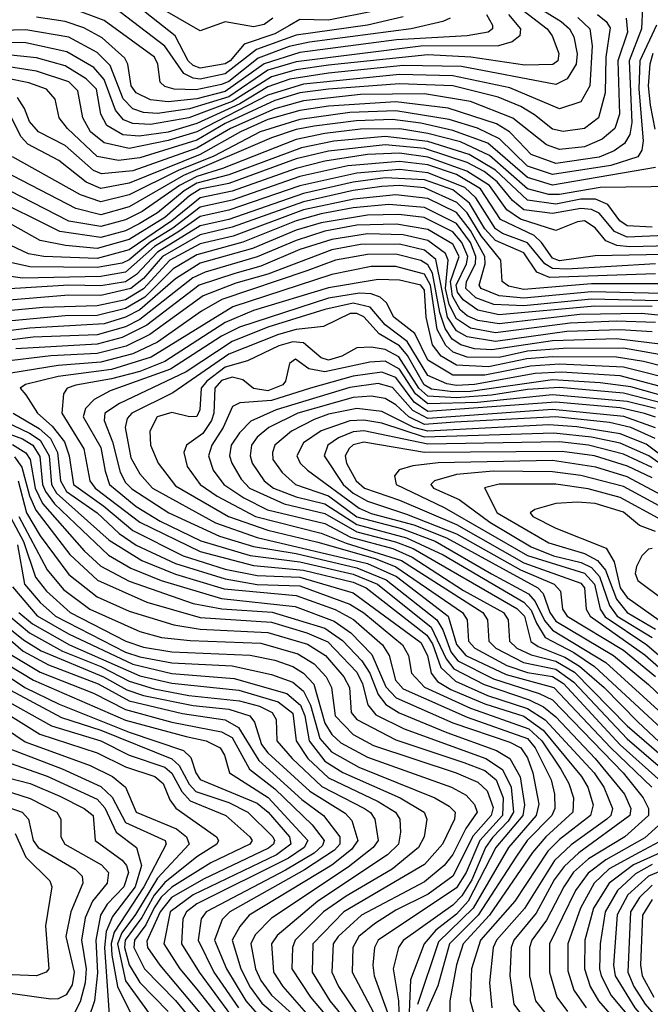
# Model space of a CAD drawing. Extents: x 501367 to 657802, y 482273 to 547541.
# Tile 378 of 656: x 624797 to 626570, y 488125 to 490890. Entities that reach past the tile are written whole.
import ezdxf

# ---------------------------------------------------------------- set-up
doc = ezdxf.new("R2010")
doc.units = 0

msp = doc.modelspace()

# ---------------------------------------------------------------- linework, layer by layer
at = {"layer": '0CON20XD'}
for points in [[(626135, 490977), (626279.8, 490865), (626294.4, 490845), (626312.6, 490795), (626309.8, 490775), (626295.7, 490764.3), (626217.2, 490762.8), (626065.2, 490785.2), (625945, 490791.2), (625665, 490762.7), (625575, 490749.6), (625505, 490729.4), (625395, 490660.9), (625272.5, 490615), (625165, 490595.7), (625115, 490598.4), (625089.1, 490609.1), (625066.5, 490636.5), (625035, 490722.2), (625005.7, 490755.7), (624930, 490800), (624815, 490825.3), (624745, 490826.3)], [(625797.2, 490915), (625665, 490889.2), (625585, 490890.6), (625556.1, 490873.9), (625515, 490850.7), (625428.3, 490821.7), (625388.9, 490775), (625375, 490766.6), (625304.4, 490754.4), (625285, 490761.7), (625271.2, 490775), (625234.2, 490845), (625083.8, 490965)], [(626212.2, 490952.2), (626319.7, 490885), (626343.4, 490865), (626355, 490842.2), (626364.5, 490794.5), (626361.6, 490765), (626336, 490724), (626305, 490708.5), (626038.9, 490758.9), (625875, 490761.9)], [(626171.8, 490905), (626205.2, 490865), (626203.3, 490845), (626181.9, 490828.1), (626143.4, 490816.6), (625925, 490815.8), (625575, 490772), (625495, 490748.2), (625385, 490674.1), (625275, 490640.1), (625185, 490627.3), (625145, 490630), (625115, 490639.9), (625088.2, 490668.2), (625051.2, 490761.2), (625015, 490797.9), (624935, 490841), (624815, 490861.6), (624745, 490860)], [(626422.1, 490905), (626445.6, 490885.6), (626457.3, 490867.3), (626444.7, 490784.7), (626442.9, 490685), (626424.4, 490615), (626385, 490584.6), (626325, 490576), (626295, 490582.9), (626245, 490623.3), (626206.3, 490646.3), (626142.4, 490672.4), (626015, 490704.3), (625865, 490710.3), (625665, 490695.5), (625585, 490684.6), (625515, 490663.5), (625375, 490598.3), (625295, 490552.4), (625135, 490502.1), (625075, 490495.1), (625015, 490506.3), (624931.7, 490585), (624908.3, 490615), (624897.5, 490667.5), (624872.7, 490695), (624823.3, 490713.3), (624763.1, 490725)], [(626548.4, 490925), (626545.5, 490865), (626511, 490775), (626518.3, 490601.7), (626512.3, 490567.7), (626497.3, 490542.7), (626468.3, 490521.7), (626426.1, 490503.9), (626305, 490486.6), (626235, 490511.8), (626199.5, 490549.5), (626174, 490575), (626137.4, 490597.4), (626001.6, 490641.6), (625855, 490659.7), (625665, 490647.9), (625585, 490635.4), (625495, 490609.7), (625417.9, 490575), (625305, 490511.6), (625105, 490431), (625025, 490416.5), (624984.4, 490434.4), (624907, 490495), (624820.3, 490540.3), (624801.4, 490561.4), (624767.7, 490627.7)], [(626109.6, 490905), (626126.6, 490875), (626126.3, 490865), (626113.9, 490855), (626055.2, 490844.8), (625856.3, 490833.7), (625585, 490797.9), (625485, 490766.5), (625375, 490688.9), (625295, 490668.3), (625215, 490659.6), (625164.6, 490665), (625125.2, 490685), (625110.8, 490705), (625101.1, 490765), (625092.7, 490782.7), (625029.3, 490839.3), (624977.6, 490867.6), (624925, 490884.9), (624845, 490897)], [(626007.9, 490895), (625986.9, 490885), (625898.2, 490865), (625612.4, 490827.6), (625555, 490814.8), (625468, 490782), (625385, 490716.3), (625365, 490707.9), (625293.3, 490693.3), (625232, 490695), (625205, 490702.4), (625192.4, 490715), (625185.9, 490765), (625175.9, 490785), (625035, 490888.3), (624942.3, 490922.3)], [(625875, 490898.3), (625775, 490875.2), (625575, 490846.4), (625463.2, 490806.8), (625375, 490738.5), (625305, 490723.4), (625285, 490725.8), (625258.9, 490738.9), (625205.8, 490815.8), (625062.6, 490925)], [(625508.6, 490895), (625485, 490876.8), (625455, 490870.3), (625375, 490884.2), (625305, 490858.9), (625212.3, 490912.3)], [(626587.1, 490875), (626540.5, 490775), (626538.2, 490695), (626549.8, 490550.2), (626546.1, 490523.9), (626534.8, 490505), (626459.4, 490480.6), (626295, 490456), (626225, 490478.6), (626146.1, 490556.1), (626084.2, 490585.8), (626005, 490609.8), (625855, 490634.2), (625725, 490629.5), (625585, 490610.2), (625473.5, 490575), (625342.8, 490507.2), (625243, 490467), (625105, 490398.1), (625025, 490378.8), (624968.3, 490398.3), (624776.7, 490505)], [(626502.2, 490895), (626505.7, 490855), (626479, 490775), (626483.9, 490625), (626470.8, 490585), (626435, 490554.6), (626385, 490533.6), (626315, 490526), (626278.6, 490538.6), (626183.5, 490613.5), (626065, 490660.2), (625935, 490682.3), (625755, 490680.2), (625595, 490662), (625515, 490640.2), (625390.4, 490585), (625295, 490529.7), (625115, 490466.2), (625027.2, 490457.2), (625005, 490466.7), (624925, 490536.6), (624850, 490575), (624825, 490604.8), (624811, 490641)], [(626366.5, 490896.5), (626399.9, 490865), (626406.8, 490816.8), (626400.1, 490705)], [(625875, 490761.9), (625665, 490740.5), (625557, 490723), (625495, 490701.3), (625416.1, 490653.9), (625295, 490598.4), (625215, 490574.8), (625133.1, 490563.1), (625087, 490567), (625042.7, 490592.7), (625025.1, 490625), (625012.9, 490695), (624984.5, 490724.5), (624925, 490760.5), (624845, 490782.8), (624755, 490792.9)], [(626577.5, 490795), (626568.4, 490765), (626564, 490705), (626569.8, 490650.2), (626582.4, 490582.4)], [(626400.1, 490705), (626375, 490659.8), (626315, 490640), (626175, 490699.2), (626015, 490733.1), (625865, 490736.1), (625595, 490709.2), (625495, 490678.5), (625295, 490575.4), (625215, 490550.8), (625105, 490529), (625035, 490544.2), (624996.7, 490575), (624974.6, 490615), (624960.5, 490690.5), (624935, 490715.7), (624845, 490745.3), (624755, 490759.5)], [(624811, 490641), (624791.4, 490671.4)], [(626584.7, 490475.3), (626295, 490425.4), (626225, 490446.7), (626113.2, 490543.1), (626015, 490579.1), (625925, 490599.4), (625845, 490609.6), (625743.3, 490606.7), (625625, 490591.2), (625575, 490581.8), (625505, 490558.7), (625257.5, 490452.5), (625105, 490364.8), (625025, 490342.7), (624955, 490359.7), (624755, 490464.4), (624665, 490491.2), (624649.7, 490505), (624621.2, 490561.2), (624585, 490579.4), (624295.9, 490554.1), (624145, 490515.9)], [(626645, 490421.8), (626429.2, 490419.2), (626315, 490399.2), (626285, 490399.6), (626225, 490414.9), (626118.5, 490508.5), (626036.9, 490546.9), (625945, 490571.1), (625866.2, 490583.9), (625755, 490583.2), (625655, 490571), (625575, 490553.9), (625367.8, 490472.2), (625295, 490450.1), (625246.7, 490425), (625141.2, 490351.2), (625095, 490328.5), (625025, 490309.2), (624935, 490324.9), (624736.2, 490426.2)], [(626575, 490307.4), (626505, 490310.9), (626484.9, 490325), (626450.9, 490370.9), (626416.2, 490386.2), (626375, 490386), (626305, 490372.5), (626225, 490383.5), (626135, 490467.7), (626061.3, 490511.3), (625945, 490548.6), (625825, 490562.1), (625680.9, 490549.1), (625589.8, 490530.2), (625385.4, 490454.6), (625295, 490431.3), (625259.9, 490410.1), (625185, 490347.7), (625132.8, 490317.2), (625095, 490297.7), (625025, 490278.3), (624910, 490295), (624706.1, 490396.1)], [(626845.6, 490294.4), (626505, 490279.3), (626469.4, 490295), (626426.5, 490346.5), (626405, 490357), (626375, 490360), (626295, 490346.3), (626215, 490356.4), (626182.8, 490382.8), (626140, 490435), (626103.5, 490463.5), (626055, 490488.8), (625935, 490528.5), (625825, 490538.7), (625665, 490521.2), (625575, 490499.3), (625385, 490430.2), (625305, 490414.2), (625275, 490396), (625205.3, 490335), (625105, 490272.6), (625015, 490248.1), (624926.1, 490256.1), (624855, 490269.8), (624685, 490364.5)], [(626738.4, 490258.4), (626512.6, 490252.6), (626476.4, 490256.4), (626445, 490269.5), (626415, 490306.1), (626385, 490325.4), (626365, 490323), (626305, 490298.7), (626205, 490329.8), (626166.7, 490356.7), (626117.8, 490425), (626054.4, 490465), (625945, 490504.5), (625865, 490515.1), (625775, 490511.4), (625655, 490493.4), (625575, 490472.6), (625395, 490408.4), (625305, 490389.6), (625224.9, 490325.1), (625105, 490243.8), (625015, 490220), (624865, 490225.3), (624822.5, 490232.5), (624754.9, 490264.9)], [(626655, 490231.8), (626415, 490226.9), (626315, 490213.3), (626295, 490220.6), (626264.6, 490264.6), (626243.8, 490283.8), (626148.7, 490328.7), (626092.9, 490415), (626025, 490455.2), (625945, 490482.4), (625865, 490492.3), (625719.6, 490479.6), (625585, 490449.5), (625395, 490383.4), (625305, 490363.7), (625227.9, 490305), (625164.3, 490265.7), (625105, 490215.6), (625085, 490206.6), (625015, 490194.3), (624825.8, 490195.8), (624755, 490212.2)], [(626585, 490204.5), (626335, 490189.2), (626295, 490191.6), (626274, 490205), (626225, 490263.3), (626155, 490289.5), (626135, 490302.8), (626079.9, 490389.9), (626048.8, 490418.8), (625945, 490460.2), (625865, 490469.6), (625745, 490459.6), (625585, 490423.8), (625385.1, 490354.9), (625305, 490337.4), (625245, 490295.4), (625176.7, 490253.3), (625095, 490181.7), (625025, 490169.4), (624804.8, 490164.8), (624733.3, 490175)], [(626585, 490176.6), (626286.6, 490166.6), (626251.5, 490181.5), (626214.8, 490235.2), (626135, 490270.4), (626105, 490303.1), (626061.6, 490375), (626015, 490412), (625935, 490440.5), (625825, 490446), (625735, 490434.2), (625595, 490402.5), (625385, 490329.4), (625305, 490311.7), (625185, 490237.6), (625125.4, 490174.6), (625095, 490154.1), (625025, 490143.2), (624935, 490144.3), (624737.9, 490132.1)], [(626595, 490148.4), (626405, 490148.4), (626215, 490132.1), (626171.5, 490141.5), (626153.6, 490155), (626150, 490215), (626095, 490283.1), (626055, 490347.5), (626026.6, 490376.6), (625935, 490417.7), (625865, 490424.4), (625815, 490421.4), (625735, 490410.4), (625595, 490379.2), (625395, 490307.6), (625305, 490286.1), (625198.6, 490225), (625145, 490163.9), (625110, 490135), (625025, 490115.6), (624935, 490116.5), (624745, 490100.5)], [(626685, 490119.4), (626405, 490126.3), (626215, 490108.5), (626144.8, 490114.8), (626094.3, 490135), (626088.9, 490145), (626106, 490205), (626104.5, 490225), (626065, 490297.8), (626025, 490348.4), (625945, 490388.1), (625855, 490398.6), (625736.4, 490386.4), (625595, 490356.1), (625397.2, 490282.8), (625305, 490260.4), (625219.2, 490215), (625145, 490134.8), (625095, 490103.5), (625015, 490086.7), (624862.2, 490082.2), (624685.1, 490065.1)], [(626668.6, 490098.6), (626405, 490105.8), (626215, 490086.3), (626130.3, 490090.3), (626079.3, 490109.3), (626051.1, 490135), (626053.6, 490155), (626078.5, 490205), (626080.1, 490225), (626064.3, 490265), (626025, 490317.6), (625935, 490362.8), (625835, 490371), (625735, 490362), (625645, 490345.2), (625575, 490325.7), (625425, 490265.7), (625295, 490230.1), (625229.1, 490190.9), (625148.7, 490111.3), (625095, 490079.4), (625015, 490059.1), (624925, 490059), (624774.8, 490044.8)], [(626575.2, 490084.8), (626414.6, 490085.4), (626145, 490061.1), (626084.9, 490074.9), (626043.6, 490103.6), (626028.3, 490125), (626024.2, 490145), (626053.5, 490205), (626057.3, 490225), (626040.6, 490265), (626015, 490294.6), (625934.3, 490334.3), (625863.5, 490343.5), (625775, 490341.7), (625645, 490320.1), (625575, 490298.8), (625452.2, 490247.8), (625305, 490206.2), (625235, 490162.3), (625134.8, 490075.2), (625095, 490054.7), (625035, 490035.9), (624825, 490024.1), (624674.3, 490005)], [(626647.7, 490055), (626545.4, 490065.3), (626372.2, 490062.2), (626145, 490035.9), (626085, 490045.4), (626055, 490058.7), (626035.3, 490075.3), (626013.6, 490113.6), (626008.8, 490155), (626032.4, 490225), (626015, 490259.8), (625945, 490301.1), (625856.3, 490316.3), (625745, 490313.1), (625655, 490296.4), (625575, 490270.4), (625465, 490224.5), (625318.4, 490181.6), (625283.7, 490165), (625135, 490048.5), (625095, 490028.1), (625015, 490005.1), (624835, 489998.3), (624645.7, 489975.7)], [(626585, 490039.5), (626475, 490043.5), (626345, 490037.9), (626135, 490011.1), (626065, 490023.5), (626025, 490050.5), (626005, 490090.6), (625994.3, 490135.7), (626001.9, 490215), (625994, 490234), (625945, 490270.2), (625875, 490286.2), (625775, 490288.5), (625675, 490273.2), (625585, 490244.6), (625475, 490198.5), (625402.3, 490177.7), (625301.4, 490145), (625155, 490032.5), (625085, 489997.4), (625015, 489979.1), (624786.2, 489966.2)], [(626575, 490013.8), (626485, 490019.6), (626335, 490014.5), (626135, 489986.7), (626055, 489999.2), (626025, 490016.3), (626000.2, 490055), (625966.9, 490216.9), (625935, 490242.9), (625865, 490259.7), (625755, 490259.1), (625675, 490244), (625494.8, 490175.2), (625405, 490150.2), (625313.4, 490115), (625163.6, 490006.4), (625096.5, 489973.5), (625015, 489953.1), (624885, 489946.6), (624745, 489929.6)], [(626605, 489978.2), (626475, 489994.2), (626295, 489988.4), (626125, 489962.7), (626076.1, 489966.1), (626037.3, 489977.3), (626013.1, 489993.1), (625993.1, 490023.1), (625978.1, 490068.1), (625958.2, 490178.2), (625945, 490202), (625925, 490214.1), (625855, 490231.5), (625775, 490231.1), (625684.7, 490215), (625604.8, 490185.2), (625365.5, 490104.5), (625308.4, 490071.6), (625184.9, 489985), (625115, 489951.9), (625025, 489928.4), (624905, 489919), (624772, 489898)], [(626595, 489950.2), (626495, 489967.7), (626325, 489967.1), (626225, 489959.2), (626145, 489941.7), (626055, 489942.8), (626016.3, 489956.3), (625995, 489975), (625970.5, 490020.5), (625951.9, 490145), (625935, 490175.3), (625855, 490197), (625785, 490197.2), (625675, 490174.9), (625396.4, 490083.6), (625167.3, 489942.7), (625055, 489908.3), (624905, 489887.9), (624814, 489866), (624798.9, 489855), (624815, 489836.4), (624847.8, 489785), (624888.8, 489748.8), (624923.2, 489705), (624936.8, 489665), (624949, 489585), (625034.3, 489524.3), (625115, 489456), (625256.7, 489385), (625375, 489347.3), (625465, 489329.6), (625585, 489324.7), (625735, 489280.9), (625925, 489141.5), (625943.7, 489105), (625954.3, 489055), (625971.9, 489031.9), (626009.2, 489009.2), (626105, 488969), (626215, 488934.2), (626269.2, 488895), (626376.4, 488765), (626394.4, 488735), (626409.1, 488685), (626402.3, 488655), (626315, 488588), (626282.5, 488555), (626188.9, 488415), (626092.5, 488305), (626067.6, 488225), (626063.5, 488135), (626083.1, 488065)], [(626665, 489901), (626550.8, 489930.8), (626475, 489942.1), (626295, 489943.9), (626222.6, 489937.4), (626115.6, 489915.6), (626025, 489920.4), (625982.6, 489945), (625957.5, 489977.5), (625939.6, 490055), (625935, 490130.8), (625925, 490144.8), (625865, 490158.5), (625805, 490160.2), (625665, 490136.9), (625455, 490073.4), (625375, 490039.9), (625205, 489930), (625135, 489902.5), (625055, 489881.6), (624955, 489863.9), (624930.4, 489855), (624920.1, 489839.9), (624915.8, 489785), (624978, 489685), (624994.8, 489595.2), (625009.5, 489575), (625135, 489478.9), (625305, 489396.3), (625455, 489357.2), (625595, 489344.5), (625735, 489310.7), (625771.5, 489295), (625942.2, 489162.2), (625957.5, 489137.5), (625981, 489071), (626022.7, 489032.7), (626112.7, 488992.7), (626225, 488956.1), (626274.2, 488924.2), (626412.3, 488775), (626439.6, 488735), (626463.8, 488675), (626459, 488655), (626448.3, 488645), (626347.3, 488572.7), (626301.1, 488528.9), (626216.3, 488393.7), (626137.3, 488305), (626128.8, 488285), (626117.7, 488185), (626124.2, 488115)], [(626655, 489873.8), (626495, 489914.8), (626315, 489922.4), (626233.2, 489916.8), (626105, 489891.6), (626015, 489892.3), (625945, 489934.2), (625908.6, 490008.6), (625849.3, 490055), (625828.3, 490095), (625811, 490111), (625785, 490120.4), (625752.4, 490122.4), (625665, 490107.9), (625415, 490026.8), (625365, 490001.5), (625221.6, 489908.4), (625051.7, 489848.3), (625006.5, 489823.5), (624982.1, 489797.9), (624976.2, 489775), (625025, 489688.9), (625037.2, 489622.8), (625050, 489585), (625125, 489523.3), (625191.8, 489481.8), (625306.8, 489426.8), (625445, 489385.9), (625585, 489367.3), (625735, 489333), (625803.5, 489305), (625953.9, 489183.9), (625995.8, 489095), (626017.6, 489067.6), (626103.1, 489023.1), (626230, 488980), (626270.3, 488960.3), (626305, 488932.5), (626415, 488815), (626497.4, 488715), (626515.6, 488675), (626513, 488655), (626369.6, 488550.4), (626327.6, 488512.4), (626300.3, 488475), (626248.8, 488381.2), (626186.6, 488305), (626179.1, 488285), (626175.4, 488205.4), (626186.2, 488125), (626216, 488085)], [(626655, 489845.5), (626485, 489889.9), (626320.5, 489900.5), (626246.3, 489896.3), (626075.6, 489865.6), (626025, 489863.1), (625998, 489868), (625945, 489891.4), (625886.6, 489986.6), (625825, 490033.2), (625782.9, 490082.8), (625735, 490094.3), (625655, 490076.8), (625495, 490026.9), (625395, 489986.8), (625265, 489901.2), (625078, 489812), (625037, 489785), (625034.5, 489765), (625058.2, 489705), (625079.8, 489619.8), (625095, 489590.2), (625112.7, 489572.7), (625216.6, 489505), (625359.4, 489439.4), (625455, 489410.8), (625575, 489390.7), (625745, 489351.2), (625827.5, 489317.5), (625970, 489205), (625987, 489177), (626009.5, 489115), (626029.5, 489089.5), (626129.3, 489039.3), (626257.8, 488997.8), (626295, 488980.2), (626493.7, 488775), (626550.2, 488705), (626565.4, 488675), (626565.4, 488655), (626498.2, 488595), (626396.7, 488533.3), (626354.3, 488495.7), (626326.6, 488455), (626278.7, 488361.3), (626237, 488305), (626230.1, 488285), (626230.9, 488205), (626247.5, 488135), (626277, 488097)], [(626655, 489819.9), (626515, 489859.6), (626429.2, 489870.8), (626295, 489878.8), (626065, 489846.2), (626014.7, 489844.7), (625955, 489852.6), (625934.5, 489865), (625887.3, 489947.3), (625865, 489974.1), (625807.8, 490007.8), (625765, 490055.7), (625745, 490065.5), (625726.7, 490065), (625651, 490029), (625575, 490019.8), (625525, 490006.6), (625385, 489950.5), (625227.6, 489842.4), (625112.4, 489785), (625099.5, 489770.5), (625094.1, 489745), (625109.9, 489660.1), (625135, 489615.2), (625171, 489575), (625347.5, 489477.5), (625465, 489436.1), (625775, 489362.9), (625856.7, 489326.7), (626002.3, 489215), (626025.1, 489135.1), (626051.8, 489105), (626165, 489051.7), (626298.7, 489015), (626458.9, 488845), (626574, 488735)], [(626615, 489810.8), (626495, 489841.4), (626315, 489857.3), (626225, 489851.5), (626124.1, 489835.9), (626025, 489828.3), (625945, 489833.2), (625919.3, 489855), (625863.6, 489943.6), (625825, 489963.6), (625785, 489970.8), (625745, 489968.3), (625702.9, 489945), (625665, 489933.9), (625645, 489940.7), (625595, 489982.8), (625565, 489985.8), (625525.7, 489974.3), (625437.8, 489932.2), (625375, 489914.5), (625323.1, 489875), (625307.1, 489855), (625303.4, 489795), (625295, 489775.9), (625274.5, 489774.5), (625225, 489787.2), (625184.2, 489775), (625163, 489735), (625164.8, 489695), (625186.3, 489645), (625235, 489581.1), (625384.4, 489495), (625495, 489456.2), (625635, 489423), (625796.8, 489376.8), (625855, 489354), (626042.4, 489225), (626055.1, 489205), (626059.2, 489145), (626076.6, 489125), (626166.9, 489076.9), (626225, 489057.2), (626295, 489045.2), (626325.7, 489025.7), (626485, 488854.2), (626601.1, 488751.1)], [(626585, 489798), (626505, 489818.4), (626295, 489836.8), (626084.5, 489815.5), (625945, 489811.4), (625909.7, 489839.7), (625865, 489908.8), (625825, 489930.9), (625782, 489928), (625655, 489901), (625609.8, 489909.8), (625573, 489937), (625556.2, 489925), (625544.3, 489875), (625536.6, 489865), (625495, 489848.4), (625454.2, 489854.2), (625425, 489878.5), (625395, 489886.7), (625365, 489876.7), (625346.3, 489855), (625343.3, 489785), (625336.5, 489765), (625311.9, 489728.1), (625265.8, 489695), (625258.7, 489675), (625268.3, 489635), (625304.8, 489585), (625352, 489552), (625459.8, 489495), (625645, 489448.6), (625715, 489419.9), (625871.1, 489371.1), (626099.4, 489225), (626112.6, 489205), (626116.6, 489145), (626135.7, 489125), (626214.1, 489085), (626305, 489066.2), (626355, 489029.4), (626505, 488870.4), (626638.7, 488755)], [(626585, 489773.7), (626553.9, 489783.9), (626485, 489800.2), (626305, 489816.4), (625945, 489789.8), (625906.2, 489816.2), (625855, 489885.1), (625815, 489900.2), (625735, 489889.6), (625615.2, 489855.2), (625505, 489820.4), (625416, 489814), (625396, 489804), (625369.1, 489745), (625337, 489695), (625327.9, 489665), (625341.6, 489625), (625371.2, 489585), (625427.2, 489547.2), (625494.2, 489514.2), (625655, 489475.1), (625727.3, 489437.3), (625845.9, 489405), (625900.8, 489380.8), (626045, 489287.6), (626157.3, 489225), (626170.9, 489205), (626174, 489145), (626195, 489125.3), (626235, 489106.2), (626305, 489088.7), (626357.4, 489057.4), (626505, 488907.1), (626710.3, 488730.3)], [(626585, 489744.5), (626496, 489776), (626295, 489795.9), (625945, 489770.2), (625902.3, 489792.3), (625845, 489857.3), (625805, 489868.5), (625725, 489857.3), (625518.4, 489795), (625446.9, 489763.1), (625415, 489730.4), (625391.8, 489695), (625387.5, 489665), (625393.4, 489645), (625420, 489600), (625443.7, 489575), (625540.4, 489530.4), (625655, 489503.8), (625745, 489451.7), (625854.2, 489424.2), (625903, 489405), (626195, 489236.3), (626216, 489215), (626233.8, 489143.8), (626255, 489129.8), (626330.3, 489100.3), (626370.8, 489075), (626440, 489015), (626535, 488917.9), (626595, 488862.1)], [(626583.9, 489713.9), (626515, 489745), (626455, 489758.7), (626305, 489774.5), (626020.2, 489760.2), (625935, 489753.5), (625890.9, 489775), (625855, 489808.6), (625825, 489826.8), (625785, 489833.1), (625735, 489829), (625578.9, 489785), (625497.9, 489745), (625465, 489717.8), (625449.3, 489695), (625444.9, 489665), (625450.6, 489645), (625484.2, 489595), (625510.8, 489575), (625575, 489549.8), (625655, 489530.9), (625745, 489472.5), (625885, 489435.2), (625987.7, 489387.7), (626215, 489254.3), (626235, 489232.3), (626249.9, 489195), (626274.9, 489154.9), (626355, 489113.1), (626413.6, 489073.6), (626638.7, 488865)], [(624686.9, 489795), (624825, 489729.5), (624855, 489709), (624880.1, 489665), (624886.8, 489585), (624900.8, 489560.8), (625048.7, 489428.7), (625141, 489371), (625235, 489333), (625372.2, 489292.2), (625575, 489273), (625684.2, 489234.2), (625735.4, 489205.4), (625816.8, 489135), (625835.8, 489105), (625853.8, 489035), (625875, 489010.9), (626055, 488931.2), (626225, 488871.7), (626246.7, 488845), (626291.1, 488755), (626301.2, 488715), (626301.7, 488675), (626293.3, 488655), (626224.1, 488585), (626192.1, 488537.8), (626086.1, 488375), (626006, 488295), (625972.8, 488177.2), (625940.7, 488105)], [(626661, 489621), (626558.5, 489698.5), (626485, 489727.6), (626363.6, 489746.4), (626285, 489752), (625945, 489734.3), (625905.3, 489745.3), (625815, 489789.5), (625745, 489798.5), (625665, 489782.7), (625625, 489767.5), (625561.6, 489735), (625514.8, 489695), (625507.6, 489675), (625508.5, 489655), (625535, 489618.4), (625573.1, 489585), (625665, 489553.3), (625745, 489494.1), (625870.9, 489460.9), (625965, 489425.6), (626124.1, 489334.1), (626227.4, 489277.4), (626246.6, 489256.5), (626273.1, 489203.1), (626295, 489175.6), (626444.9, 489085), (626655, 488893.8)], [(624664.4, 489765), (624805, 489713.2), (624833.8, 489695), (624853.7, 489663.7), (624861.8, 489585), (624869.7, 489565), (624895, 489531), (624954.1, 489474.1), (625046.6, 489386.6), (625109.5, 489349.5), (625195.2, 489315.2), (625365, 489264.8), (625571.8, 489241.8), (625681.5, 489201.5), (625728, 489168), (625787.6, 489107.6), (625826.9, 489016.9), (625855.7, 488985.7), (626015, 488915.3), (626175, 488861), (626205.8, 488845), (626225, 488817), (626240.2, 488775), (626257.2, 488687.2), (626249.4, 488655), (626171.9, 488565), (626072.3, 488395), (625975, 488300.9), (625915.5, 488124.5)], [(624778.6, 489785), (624851.8, 489741.8), (624883.7, 489713.7), (624903.8, 489675), (624911.9, 489595), (624928.6, 489565), (625015, 489505.6), (625077, 489447), (625125, 489414.6), (625235, 489363.4), (625375, 489319.7), (625465, 489304.1), (625585, 489300.7), (625725, 489249.1), (625764.8, 489224.8), (625873.3, 489135), (625890.5, 489105), (625898.7, 489055), (625935.3, 489015.3), (626065, 488956.8), (626228.5, 488898.5), (626265.4, 488865), (626318.9, 488785), (626341.5, 488745), (626354.1, 488705), (626352.6, 488665), (626276.8, 488595), (626239.1, 488550.9), (626117.8, 488375), (626044.3, 488295), (626025, 488235.4), (626006.5, 488135), (626006.8, 488076.8)], [(626660.1, 489600.1), (626565.8, 489665.8), (626485, 489701), (626405, 489718), (626298.9, 489728.9), (625935, 489717.7), (625815, 489757.1), (625765, 489765.9), (625725, 489763.4), (625645, 489735.3), (625595, 489702.3), (625576.7, 489665), (625586, 489645), (625606.5, 489625), (625752, 489518), (625785, 489503.6), (625905, 489471.7), (625997.3, 489435), (626254.3, 489295), (626268.5, 489278.5), (626287.5, 489225), (626305, 489200.6), (626466.8, 489105), (626565, 489023.6), (626655, 488937.6)], [(626575, 489632.4), (626495, 489669.8), (626396.7, 489695), (626315, 489704.3), (625945, 489698), (625765, 489735.4), (625735, 489732.8), (625693.7, 489716.3), (625663.8, 489695), (625653, 489665), (625706.4, 489585), (625735, 489560.1), (625775, 489538.3), (625885, 489501.9), (626025, 489446.8), (626205, 489345), (626300.3, 489305), (626317.8, 489285), (626322.9, 489235), (626336.5, 489215), (626495, 489119.2), (626585, 489045.3)], [(624777.5, 489697.5), (624815, 489673.8), (624827, 489655), (624841.2, 489575), (624861.7, 489531.7), (624978.2, 489398.2), (625025.6, 489355.6), (625105, 489313.4), (625285, 489250.5), (625365.6, 489235.6), (625506.8, 489226.8), (625655, 489181.6), (625705, 489146.9), (625759.5, 489089.5), (625781.4, 489055), (625805, 488994.8), (625826.8, 488966.8), (625863.9, 488943.9), (625998.4, 488888.4), (626137.5, 488837.5), (626174.9, 488814.9), (626203.8, 488763.8), (626216.5, 488685), (626211.4, 488655), (626135.9, 488565), (626058.4, 488415), (626025, 488377.9), (625966.9, 488333.1), (625934.6, 488295), (625896.4, 488193.6), (625889.1, 488035)], [(626575, 489603.9), (626506.1, 489636.1), (626412.8, 489665), (626322.3, 489677.7), (625935, 489675.2), (625765, 489703.6), (625735, 489696.5), (625723.8, 489686.2), (625712.6, 489665), (625715.9, 489645), (625743.2, 489595), (625766.7, 489575), (625865, 489541.3), (626025, 489472.3), (626215, 489364.8), (626375, 489307.9), (626385.4, 489295), (626390.2, 489235), (626400.8, 489215), (626555, 489106.4), (626672.4, 489002.4)], [(624782.4, 489662.4), (624803.2, 489633.2), (624825, 489553.3), (624842.6, 489512.6), (624938.2, 489388.2), (625016.3, 489316.3), (625154.8, 489254.8), (625305, 489211.5), (625505, 489198.4), (625605, 489168.6), (625663.1, 489143.1), (625745, 489058), (625761.4, 489025), (625776.2, 488966.2), (625798.1, 488938.1), (625878.6, 488898.6), (626107.6, 488815), (626154.7, 488784.7), (626179.4, 488735), (626185.8, 488665), (626170.9, 488639.1), (626126.7, 488593.3), (626107, 488565), (626068, 488475), (626039.9, 488430.1), (626015, 488403.8), (625875.7, 488304.3), (625862.1, 488285), (625847.4, 488225), (625861.9, 488135), (625866.4, 488015)], [(626629.8, 489539.8), (626505, 489606.4), (626416.6, 489633.4), (626295, 489651.9), (625974.1, 489645.9), (625902.7, 489637.3), (625863.9, 489626.1), (625851.1, 489608.9), (625855.3, 489585), (625990.5, 489520.5), (626225, 489385.9), (626385, 489335.7), (626412.9, 489305), (626429, 489235), (626443, 489213), (626560.8, 489135), (626675, 489036.1)], [(626595, 489525.1), (626495, 489579.2), (626375, 489610.6), (626295, 489620.8), (626128.1, 489621.9), (626025, 489612.6), (625963.9, 489595), (625952.8, 489585), (625960.9, 489575), (626032.5, 489542.5), (626118.8, 489478.8), (626235, 489410.2), (626297.7, 489385), (626375.9, 489365.9), (626405, 489351.4), (626426.9, 489326.9), (626455, 489245.2), (626476.9, 489215), (626575, 489155.2)], [(624793.2, 489595), (624816.6, 489505), (624855, 489440.3), (624935, 489331.9), (625015, 489269.3), (625105, 489229.6), (625231, 489191), (625305, 489178.4), (625495, 489169.2), (625606.2, 489136.2), (625657.3, 489105), (625709, 489045), (625724.1, 489015), (625729, 488945), (625745, 488924.6), (625855, 488868.2), (626045.9, 488804.1), (626105, 488781.2), (626136.9, 488755), (626156.5, 488705), (626154.5, 488655), (626091.3, 488585), (626052.4, 488495), (626025, 488452), (625805.5, 488305), (625795.2, 488285), (625790, 488235), (625794, 488205), (625831.7, 488101.7)], [(626602.8, 489485), (626485, 489548.1), (626395, 489572.3), (626305, 489585.6), (626145, 489585.5), (626104.1, 489575.9), (626139.8, 489505), (626285, 489420.8), (626385, 489390.9), (626421.8, 489371.8), (626444, 489344), (626475, 489262.6), (626504.7, 489225), (626585, 489178.2)], [(626585, 489452.9), (626540, 489470), (626495, 489507.4), (626415, 489531.2), (626365, 489535.5), (626305, 489531.2), (626245.6, 489515), (626232.1, 489505), (626240, 489495), (626305, 489462.7), (626445.8, 489405.9), (626468.1, 489368.1), (626485.1, 489295), (626505, 489267.8), (626617.6, 489187.6)], [(624765.3, 489505), (624808.3, 489425), (624842.1, 489325), (624872.6, 489285), (624939.4, 489225), (625095.6, 489145), (625145, 489127.8), (625225, 489115.1), (625445, 489105.8), (625515, 489091.4), (625565, 489073.3), (625595.4, 489055), (625623.8, 489023.8), (625655, 488914.8), (625675, 488882.6), (625699.7, 488859.7), (625775, 488818.8), (626011.6, 488735), (626052, 488712), (626076.1, 488686.1), (626083.4, 488665), (626051.2, 488618.8), (626015, 488545.5), (625991, 488515), (625935, 488468.8), (625757.8, 488375), (625692.3, 488315), (625678.1, 488295), (625674.9, 488215), (625693.3, 488175), (625778.9, 488048.9)], [(624795.2, 489495), (624874.4, 489345), (624920.1, 489290.1), (624994.7, 489234.7), (625135, 489172.5), (625195.5, 489155.5), (625276.6, 489146.6), (625475, 489139.1), (625579.6, 489109.6), (625625, 489081), (625659.2, 489045), (625674.2, 489015), (625683.9, 488935), (625735, 488882.9), (625792.1, 488852.1), (626024.7, 488775), (626085, 488748.5), (626111.3, 488725), (626127.9, 488677.9), (626122.5, 488655), (626071.9, 488598.1), (626014.7, 488485.3), (625945.2, 488434.8), (625855, 488389.1), (625795, 488350.7), (625750.5, 488315), (625733.4, 488285), (625731.7, 488215), (625791.9, 488101.9)], [(624790.9, 489415), (624811.2, 489305), (624855, 489253.1), (624897.6, 489215), (625095, 489113.7), (625135, 489100.7), (625225, 489083.7), (625395, 489075.4), (625505, 489051.4), (625565, 489029.8), (625594.9, 489004.9), (625615.1, 488965), (625641.5, 488871.5), (625673.9, 488833.9), (625750.8, 488790.8), (625964.2, 488705), (626005, 488681.8), (626021.9, 488665), (626019.5, 488645), (625985.9, 488575), (625935, 488517.6), (625708.6, 488385), (625621.5, 488295), (625619.2, 488215), (625669.5, 488135), (625751.3, 488035)], [(626575, 489405.6), (626565, 489403.7), (626545.9, 489385), (626531.3, 489355), (626527.7, 489335), (626534.6, 489315), (626598, 489268)], [(624777.3, 489297.3), (624846.5, 489216.5), (624934.8, 489165.2), (625115, 489080), (625225, 489054.5), (625400.4, 489040.4), (625548.3, 488998.3), (625586.9, 488965), (625598.8, 488935), (625610.8, 488865), (625655, 488807.8), (625705.6, 488775.6), (625866.6, 488705), (625934.4, 488665), (625941.6, 488645), (625934.5, 488595), (625918.5, 488565), (625844.8, 488505), (625715, 488429.1), (625651.1, 488385), (625572.1, 488305), (625564, 488285), (625562.7, 488225), (625614.9, 488145), (625715.6, 488025)], [(624766.7, 489216.7), (624825, 489168), (624917.2, 489117.2), (625025, 489073.4), (625105, 489032.7), (625175, 489011), (625272.7, 488992.7), (625415, 488977.7), (625471.9, 488961.9), (625506.8, 488945), (625518.6, 488925), (625520.6, 488865), (625563.4, 488815), (625646.3, 488736.4), (625767, 488675), (625783.8, 488663.8), (625795.8, 488645), (625804.8, 488585), (625790.9, 488565), (625720.3, 488509.7), (625505, 488367.2), (625459.5, 488320.5), (625447, 488295), (625460.3, 488225), (625475, 488191.6), (625505, 488150.7), (625575, 488088.1)], [(624795, 489225.8), (624833.5, 489193.5), (624937.1, 489135), (625135, 489047.8), (625225, 489026.6), (625412.9, 489007.1), (625524.2, 488974.2), (625565, 488942.6), (625574.9, 488865), (625606.9, 488815), (625665, 488760.8), (625804.8, 488695), (625853.7, 488665), (625865.6, 488645), (625868.1, 488608.1), (625862.3, 488575), (625831.4, 488545), (625635, 488414.9), (625521.6, 488318.4), (625504.8, 488295), (625510.5, 488215), (625537.4, 488175), (625668.5, 488025)], [(624755, 489191.8), (624808.4, 489148.4), (624857.8, 489117.8), (625032.6, 489045), (625098.6, 489008.6), (625145, 488992.3), (625285, 488963.9), (625385, 488954.3), (625444.3, 488935), (625457.6, 488917.6), (625476.8, 488855), (625495, 488831.5), (625613.4, 488723.4), (625712, 488662), (625731.2, 488641.2), (625747.5, 488585), (625730.5, 488559.5), (625675, 488515.4), (625442.8, 488375), (625416.4, 488343.6), (625394.9, 488305.1), (625419, 488225), (625445, 488172.7), (625478.3, 488128.3), (625527.1, 488087.1)], [(624735, 489178.2), (624806.9, 489116.9), (624878, 489078), (625018, 489025), (625105, 488977.3), (625255, 488941.9), (625375, 488923.8), (625412.4, 488902.4), (625469.9, 488809.8), (625590.3, 488700.3), (625651.8, 488655), (625697.7, 488595), (625697.2, 488575), (625682, 488558), (625597.6, 488502.4), (625387.8, 488385), (625366.9, 488363.1), (625345.4, 488305), (625378.5, 488225), (625433.3, 488135), (625465, 488098)], [(624775.4, 489105.4), (624855, 489058), (625005, 488998.4), (625095, 488952.6), (625225, 488917.4), (625365, 488890.4), (625394.5, 488874.5), (625443.5, 488785), (625515, 488730.3), (625619.5, 488629.5), (625653.7, 488585), (625648.7, 488571.3), (625625, 488549.7), (625545, 488502.2), (625321.8, 488385), (625307.2, 488365), (625299, 488305), (625343.5, 488215), (625412, 488115)], [(624765, 489078.4), (624835.7, 489035.7), (625095, 488923.3), (625265, 488877), (625321.3, 488865), (625360.9, 488845), (625373, 488825), (625387.1, 488775), (625496.2, 488706.2), (625607.8, 488585), (625597.2, 488565), (625553.1, 488535), (625295, 488407), (625266.2, 488385), (625255.6, 488365), (625251.9, 488295), (625301.6, 488215), (625390.2, 488095)], [(624725, 489072.8), (624811.6, 489015), (624908, 488968), (625105, 488889.7), (625257.7, 488837.7), (625278.2, 488818.2), (625292.1, 488775), (625305, 488756.5), (625465, 488689.8), (625495.5, 488665), (625555.6, 488595), (625559.9, 488575), (625519.6, 488545), (625285, 488432.6), (625220.2, 488385), (625202.2, 488295), (625247.7, 488225), (625295, 488167.5), (625375, 488066.1)], [(624745, 489020.9), (624915, 488930.3), (625025, 488894.8), (625224.8, 488814.8), (625245.3, 488795.3), (625273.7, 488743.7), (625292.6, 488722.6), (625385, 488691.9), (625438.5, 488665), (625508.5, 488595), (625513.8, 488585), (625510.9, 488575), (625496.5, 488563.5), (625313.6, 488476.4), (625223.9, 488425), (625192.1, 488385), (625155, 488302.2), (625156.9, 488285), (625191.4, 488235), (625367.5, 488025)], [(624735, 488991.5), (624887.1, 488907.1), (625025, 488865.4), (625105, 488825.1), (625205, 488791.1), (625225, 488774.3), (625252.7, 488722.7), (625276.8, 488696.8), (625376.6, 488655), (625444.3, 488595), (625450.4, 488585), (625444.3, 488575), (625335, 488522), (625225, 488454.1), (625195, 488425.8), (625175, 488396), (625152, 488348), (625120, 488305), (625118.2, 488285), (625148, 488225), (625235, 488135.4), (625326.1, 488025)], [(624705.5, 488975.5), (624853.7, 488883.7), (625015, 488831.6), (625095, 488791.8), (625177.5, 488765), (625201, 488745), (625219.2, 488699.3), (625236.2, 488676.2), (625350.5, 488595), (625356.1, 488585), (625351.3, 488575), (625295, 488538.9), (625205, 488467.1), (625175, 488431.5), (625140.8, 488369.2), (625093.8, 488305), (625092.2, 488285), (625105, 488235.6), (625135, 488186.7), (625214.4, 488105)], [(624681, 488951), (624812.5, 488862.5), (624995.4, 488795.4), (625058.3, 488765), (625094.5, 488735), (625124.9, 488664.9), (625237.8, 488617.8), (625266.6, 488595), (625273.5, 488575), (625185, 488479.6), (625122.9, 488377.1), (625084.1, 488325.9), (625072.5, 488295), (625095, 488190.5), (625207.7, 488035)], [(624764.5, 488844.5), (624916.4, 488786.4), (625025, 488737.1), (625057.2, 488707.2), (625095.2, 488635.2), (625206, 488585), (625208.9, 488575), (625146.4, 488455), (625062.5, 488327.5), (625054, 488296), (625056.7, 488263.3), (625072.6, 488175), (625111.3, 488095)], [(624735, 488814), (624875, 488766), (625015, 488701), (625037.1, 488677.1), (625068.1, 488608.1), (625125.6, 488565), (625139.7, 488515), (625121.6, 488455), (625058.3, 488371.7), (625040.7, 488329.3), (625035.4, 488285), (625049.2, 488095)], [(624694.8, 488744.8), (624826.7, 488703.3), (624901.4, 488665), (624913.4, 488645), (624913.4, 488595), (624924.3, 488575), (625026.9, 488516.9), (625047, 488495), (625043.2, 488465), (625002.4, 488415), (624981.8, 488368.2), (624970.9, 488305), (624983.9, 488225), (624981.7, 488185), (624967.6, 488132.4), (624948.2, 488095)], [(624735, 488768.4), (624827.1, 488745), (624910.3, 488709.7), (624978.1, 488675), (625003.9, 488655), (625009.6, 488585), (625085, 488529.5), (625097.7, 488515), (625103.6, 488495), (625089.7, 488455), (625043.4, 488406.6), (625024.7, 488375), (625011.6, 488305), (625016.5, 488213.5), (625007.5, 488135), (624990.5, 488085)], [(624655.7, 488715.7), (624804.7, 488664.7), (624821.7, 488645), (624835.1, 488585), (624849, 488565), (624953.7, 488505), (624972.5, 488485), (624974.4, 488465), (624940.7, 488385), (624927.2, 488315), (624950.1, 488215), (624945, 488179.6), (624928, 488152), (624905, 488140.3), (624885, 488139.5), (624623.7, 488176.3)], [(624784.7, 488604.7), (624815, 488538.4), (624881.8, 488471.8), (624887.2, 488455), (624870.3, 488345), (624878.9, 488225), (624871.8, 488215), (624845, 488204.8), (624546.7, 488216.7)], [(626592.9, 488627.2), (626555, 488592.7), (626445, 488531), (626395, 488493.7), (626360.2, 488445), (626287.1, 488295), (626287.1, 488215), (626307.7, 488145), (626337.2, 488105)], [(626623.3, 488596.7), (626538.4, 488551.6), (626454.7, 488505.3), (626412.7, 488465), (626373.8, 488395), (626338.2, 488295), (626338.6, 488218.6), (626355.4, 488165), (626389.6, 488115)], [(626674.3, 488585), (626523.1, 488516.9), (626454.7, 488465), (626410.5, 488395), (626386.4, 488305), (626384.7, 488225), (626400.6, 488175), (626424.4, 488135), (626519.8, 488025)], [(626706.5, 488543.5), (626564.9, 488485), (626507.1, 488432.9), (626476.6, 488376.6), (626466.6, 488235), (626471.8, 488205), (626526.2, 488115), (626596.6, 488035)], [(626575, 488517.9), (626528.7, 488491.3), (626478.2, 488445), (626443.1, 488385), (626429.1, 488295), (626426.9, 488225), (626431.6, 488205), (626460, 488150), (626556.4, 488035)], [(626575, 488459.3), (626539.3, 488425), (626514.7, 488385), (626506.8, 488215), (626523.6, 488175), (626556, 488125), (626634.2, 488035)], [(626575, 488419.7), (626547.9, 488375), (626542.5, 488235), (626547.5, 488205), (626580.5, 488145)]]:
    msp.add_lwpolyline(points, dxfattribs=at)

doc.saveas('drawing.dxf')
